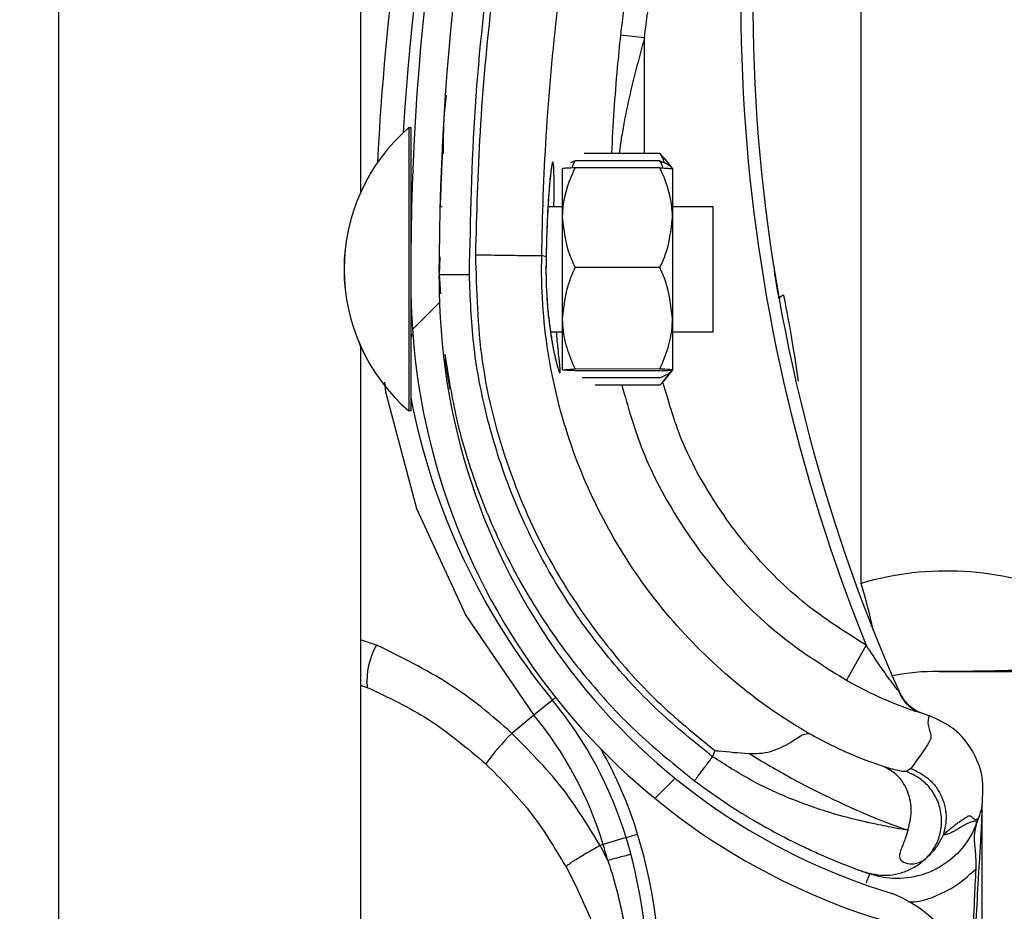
# Model space of a CAD drawing. Header units: inches. Extents: x 170 to 284, y 215 to 248.
# Tile 912 of 1056: x 235.429 to 235.5128, y 240.0093 to 240.0852. Entities that reach past the tile are written whole.
import ezdxf

# ---------------------------------------------------------------- set-up
doc = ezdxf.new("R2010")
doc.units = ezdxf.units.IN
doc.header["$LTSCALE"] = 0.25
doc.header["$MEASUREMENT"] = 0
doc.layers.add('ANNOTATIONS', color=1, linetype='Continuous')
doc.layers.add('LH TOP OF HOOD', color=7, linetype='Continuous')
doc.styles.add('ARIAL', font='arial.ttf', dxfattribs={"height": 0.09375})
doc.dimstyles.new('STANDARD$0', dxfattribs={"dimtxt": 0.09375, "dimasz": 0.09375, "dimexe": 0.03125, "dimexo": 0.046875, "dimgap": 0.09, "dimtad": 0, "dimtih": 1, "dimtoh": 1, "dimdec": 4, "dimzin": 0, "dimdsep": 46, "dimtxsty": 'ARIAL', "dimcen": 0.09, "dimadec": 0, "dimazin": 0, "dimtfac": 1, "dimtdec": 4, "dimtofl": 0, "dimtmove": 0, "dimatfit": 1, "dimfxl": 1, "dimtolj": 1, "dimtzin": 0, "dimarcsym": 0})

# ---------------------------------------------------------------- blocks, each defined once
blk = doc.blocks.new('*D70')
at = {"layer": 'ANNOTATIONS', "color": 0, "lineweight": -2, "transparency": 16777216}
for p, q in [((235.475871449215, 243.8427370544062), (236.9163148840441, 243.8427370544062)), ((236.8850648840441, 243.7489870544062), (236.8850648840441, 242.028811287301)), ((236.8850648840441, 239.873775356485), (236.8850648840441, 241.5939511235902)), ((236.1545398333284, 239.780025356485), (236.9163148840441, 239.780025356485))]:
    blk.add_line(p, q, dxfattribs=at)
at = {"layer": 'ANNOTATIONS', "color": 0, "transparency": 16777216}
for points in [[(236.8694398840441, 243.7489870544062), (236.9006898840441, 243.7489870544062), (236.8850648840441, 243.8427370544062)], [(236.8694398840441, 239.873775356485), (236.9006898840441, 239.873775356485), (236.8850648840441, 239.780025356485)]]:
    blk.add_solid(points, dxfattribs=at)
at = {"layer": 'defpoints', "color": 0, "transparency": 16777216}
for p in [(235.428996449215, 243.8427370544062), (236.1076648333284, 239.780025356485), (236.8850648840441, 239.780025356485)]:
    blk.add_point(p, dxfattribs=at)
at = {"layer": 'ANNOTATIONS', "color": 0, "transparency": 16777216, "insert": (236.8850648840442, 241.8113812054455), "char_height": 0.09375, "attachment_point": 5, "style": 'ARIAL'}
blk.add_mtext('\\A1;OPENING\\PHEIGHT', dxfattribs=at)

msp = doc.modelspace()

# ---------------------------------------------------------------- hatches: boundary and pattern name
at = {"layer": 'LH TOP OF HOOD'}
h = msp.add_hatch(dxfattribs=at)
h.set_pattern_fill('ANSI31', color=256, scale=0.34241245, angle=2.8e-322, style=0)
h.set_pattern_definition([(45, (225.4196035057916, 238.187647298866), (-0.03026527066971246, 0.03026527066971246), [])])
edge = h.paths.add_edge_path(flags=0)
edge.add_arc((235.4928707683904, 239.9727386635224), 0.001712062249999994, 450.0000000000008, 472.2104203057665)
edge.add_line((235.4922235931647, 239.9743236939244), (235.4913110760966, 239.9765585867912))
edge.add_arc((235.4928707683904, 239.9727386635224), 0.004126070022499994, 450, 472.2104203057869, ccw=False)
edge.add_arc((235.4928707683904, 239.9638359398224), 0.01302879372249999, 401.47616737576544, 450, ccw=False)
edge.add_arc((235.4886248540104, 239.9606857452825), 0.01830194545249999, 359.99999999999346, 400.061373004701, ccw=False)
edge.add_arc((235.4951649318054, 239.9606857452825), 0.01176186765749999, 292.1408576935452, 359.99999999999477, ccw=False)
edge.add_arc((235.4928707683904, 239.9639386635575), 0.01566536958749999, 235.2570680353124, 295.4307998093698, ccw=False)
edge.add_arc((235.4981096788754, 239.9720538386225), 0.02532140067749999, 212.8542481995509, 235.9809333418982, ccw=False)
edge.add_arc((235.4899602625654, 239.9656849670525), 0.01504902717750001, 172.1557183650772, 209.3146496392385, ccw=False)
edge.add_arc((235.5023898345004, 239.9643495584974), 0.02754708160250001, 453.3085031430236, 532.9325737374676, ccw=False)
edge.add_arc((235.4991369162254, 240.0004398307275), 0.008748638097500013, 280.9586189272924, 427.9414322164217)
edge.add_arc((235.5189966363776, 240.0627931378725), 0.05672062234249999, 179.5706357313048, 253.0098997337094, ccw=False)
edge.add_arc((235.6773283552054, 240.0639915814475), 0.2150521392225, 163.4260275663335, 180.2060536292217, ccw=False)
edge.add_arc((235.4985548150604, 240.1161409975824), 0.02884824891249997, 465.1588434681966, 521.4137567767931, ccw=False)
edge.add_arc((235.4812287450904, 240.1706873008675), 0.0284373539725, 290.1205938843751, 343.7190675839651)
edge.add_arc((235.4940692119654, 240.1665098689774), 0.01494630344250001, 345.2914408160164, 400.5471921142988)
edge.add_arc((235.4906450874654, 240.1646950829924), 0.0187470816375, 397.957874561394, 431.4396159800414)
edge.add_arc((235.4928707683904, 240.1695230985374), 0.0134739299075, 433.8775574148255, 472.2736457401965)
edge.add_arc((235.4903026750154, 240.1765425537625), 0.006011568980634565, 474.9825325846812, 495.7175736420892)
edge.add_arc((235.5000956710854, 240.1692834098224), 0.01816498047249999, 500.8992600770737, 539.999999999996)
edge.add_arc((235.4928707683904, 240.1692834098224), 0.01094007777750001, 539.9999999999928, 629.9999999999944)
edge.add_arc((235.4928707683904, 240.1602094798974), 0.001866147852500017, 269.9999999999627, 285.6422464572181)
edge.add_line((235.4933739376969, 240.15841244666), (235.4940248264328, 240.1560878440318))
edge.add_arc((235.4928707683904, 240.1602094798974), 0.004280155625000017, 269.9999999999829, 285.642246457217, ccw=False)
edge.add_arc((235.4928707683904, 240.1692834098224), 0.01335408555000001, 179.9999999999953, 269.999999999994, ccw=False)
edge.add_arc((235.5000956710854, 240.1692834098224), 0.020578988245, 500.61135831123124, 539.9999999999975, ccw=False)
edge.add_arc((235.4903026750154, 240.1765425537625), 0.008425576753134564, 474.5776671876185, 496.4997109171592, ccw=False)
edge.add_arc((235.4928707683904, 240.1695230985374), 0.01588793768, 433.69030225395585, 472.47058069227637, ccw=False)
edge.add_arc((235.4906450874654, 240.1646950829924), 0.02116108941, 398.1045307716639, 431.5771717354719, ccw=False)
edge.add_arc((235.4940692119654, 240.1665098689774), 0.01736031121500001, 345.18024813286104, 400.3658533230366, ccw=False)
edge.add_arc((235.4812287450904, 240.1706873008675), 0.030851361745, 289.91815728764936, 343.77953759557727, ccw=False)
edge.add_arc((235.4985548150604, 240.1161409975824), 0.02643424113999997, 464.9417095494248, 521.3236131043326)
edge.add_arc((235.6773283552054, 240.0639915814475), 0.21263813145, 523.4376684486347, 540.2096895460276)
edge.add_arc((235.5189966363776, 240.0627931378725), 0.05430661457, 539.5566266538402, 613.1145348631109)
edge.add_arc((235.4991369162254, 240.0004398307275), 0.01116264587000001, 280.0610388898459, 428.5290871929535, ccw=False)
edge.add_arc((235.5023898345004, 239.9643495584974), 0.02513307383, 452.9714001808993, 532.9706577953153)
edge.add_arc((235.4899602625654, 239.9656849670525), 0.01263501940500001, 532.0830472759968, 568.9826967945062)
edge.add_arc((235.4981096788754, 239.9720538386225), 0.022907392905, 213.0443063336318, 236.0197152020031)
edge.add_arc((235.4928707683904, 239.9639386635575), 0.01325136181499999, 235.1922404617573, 295.7352497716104)
edge.add_arc((235.4951649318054, 239.9606857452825), 0.009347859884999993, 291.7225241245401, 359.9999999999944)
edge.add_arc((235.4886248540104, 239.9606857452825), 0.01588793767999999, 359.9999999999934, 399.952178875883)
edge.add_arc((235.4928707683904, 239.9638359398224), 0.01061478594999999, 401.6345013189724, 450.0000000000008)

# ---------------------------------------------------------------- linework, layer by layer
for p, q in [((235.4323139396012, 239.8275350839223), (235.4323139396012, 243.9380293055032)), ((235.4579948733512, 240.2628695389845), (235.4579948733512, 240.0704956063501)), ((235.5005924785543, 240.0372213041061), (235.5005924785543, 240.1026419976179)), ((235.4821542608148, 240.083658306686), (235.4801128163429, 240.0838785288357)), ((235.482151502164, 240.0738065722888), (235.4821542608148, 240.083658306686)), ((235.462109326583, 240.0760141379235), (235.4621041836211, 240.053524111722)), ((235.4621077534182, 240.0760141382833), (235.462109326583, 240.0760141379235)), ((235.462109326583, 240.0760141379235), (235.4622805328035, 240.0760140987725)), ((235.4622805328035, 240.0760140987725), (235.462277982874, 240.0648633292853)), ((235.4649657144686, 240.0740774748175), (235.4649658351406, 240.0740797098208)), ((235.4834667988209, 240.0738062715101), (235.4770317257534, 240.0738077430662)), ((235.4834667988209, 240.0738062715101), (235.4837716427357, 240.0734171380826)), ((235.4762588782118, 240.0732012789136), (235.4758719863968, 240.0730150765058)), ((235.4834666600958, 240.0731996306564), (235.4762588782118, 240.0732012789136)), ((235.483794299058, 240.0734354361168), (235.4845365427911, 240.0725164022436)), ((235.4751877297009, 240.0683491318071), (235.4751886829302, 240.0725175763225)), ((235.4834665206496, 240.0725898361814), (235.4762587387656, 240.0725914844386)), ((235.4845365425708, 240.0725154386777), (235.4845355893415, 240.0683469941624)), ((235.4647567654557, 240.06931080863), (235.4649279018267, 240.0693107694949)), ((235.4739452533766, 240.0693087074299), (235.4751879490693, 240.0693084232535)), ((235.4845358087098, 240.0693062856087), (235.4879599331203, 240.0693055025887)), ((235.4879599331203, 240.0693055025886), (235.4879576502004, 240.0593223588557)), ((235.4751857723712, 240.0597897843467), (235.4751877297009, 240.0683491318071)), ((235.4845355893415, 240.0683469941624), (235.4845336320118, 240.0597876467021)), ((235.4647528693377, 240.0650324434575), (235.4646907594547, 240.0635142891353)), ((235.4646974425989, 240.0636776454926), (235.464701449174, 240.0650348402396)), ((235.4737868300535, 240.0650233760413), (235.4734166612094, 240.0651278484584)), ((235.4737868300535, 240.0650233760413), (235.4737869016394, 240.065023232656)), ((235.4834645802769, 240.0641046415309), (235.4762567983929, 240.0641062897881)), ((235.4646907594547, 240.0635142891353), (235.4647921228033, 240.0618709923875)), ((235.4646959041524, 240.0631565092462), (235.4646967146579, 240.0634310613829)), ((235.4622774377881, 240.0624796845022), (235.4622753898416, 240.053524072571)), ((235.4751847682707, 240.0553988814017), (235.4751857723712, 240.0597897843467)), ((235.4845336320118, 240.0597876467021), (235.4845326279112, 240.055396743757)), ((235.4879576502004, 240.0593223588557), (235.4879574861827, 240.0586051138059)), ((235.4751855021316, 240.0586080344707), (235.4741646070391, 240.0586082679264)), ((235.4879574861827, 240.058605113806), (235.4845333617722, 240.058605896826)), ((235.4579948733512, 240.0574220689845), (235.4579948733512, 239.8275350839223)), ((235.4834625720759, 240.0553228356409), (235.4762547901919, 240.0553244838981)), ((235.4834626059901, 240.0554711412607), (235.476254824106, 240.0554727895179)), ((235.4845326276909, 240.0553957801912), (235.4837899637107, 240.0544770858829)), ((235.4834624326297, 240.0547130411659), (235.476854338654, 240.054714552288)), ((235.4834622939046, 240.0541064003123), (235.4779448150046, 240.0541076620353)), ((235.4621041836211, 240.053524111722), (235.4621038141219, 240.0519083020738)), ((235.4622753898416, 240.053524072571), (235.4622750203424, 240.0519082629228)), ((235.4621038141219, 240.0519083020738), (235.4621022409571, 240.0519083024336)), ((235.4622750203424, 240.0519082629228), (235.4621038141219, 240.0519083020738)), ((235.4593588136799, 240.0319791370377), (235.4579948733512, 240.0324141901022)), ((235.5010251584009, 240.0319586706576), (235.4993421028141, 240.0289790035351)), ((235.4579948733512, 240.0285503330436), (235.4585634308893, 240.0283765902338)), ((235.4743255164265, 240.0272994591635), (235.472752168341, 240.0260111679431)), ((235.4743255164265, 240.0272994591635), (235.4745845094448, 240.0275115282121)), ((235.472752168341, 240.0260111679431), (235.470855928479, 240.0244584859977)), ((235.5056162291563, 240.0262351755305), (235.5060348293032, 240.0260881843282)), ((235.5060348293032, 240.0260881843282), (235.5063668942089, 240.025964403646)), ((235.4881326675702, 240.0230051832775), (235.4879502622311, 240.0224763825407)), ((235.5048214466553, 240.0214679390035), (235.5044359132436, 240.0212058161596)), ((235.5108807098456, 240.0183468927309), (235.5108807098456, 240.0183688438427)), ((235.5108807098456, 239.9653929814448), (235.5108807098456, 240.0178151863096)), ((235.5105511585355, 240.0172351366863), (235.5104548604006, 240.01695596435)), ((235.4805866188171, 240.015588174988), (235.4786414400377, 240.0149953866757)), ((235.4805866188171, 240.015588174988), (235.4815692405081, 240.0158876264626)), ((235.4786414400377, 240.0149953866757), (235.4783757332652, 240.0149144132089)), ((235.4790297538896, 240.013638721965), (235.4783757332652, 240.0149144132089)), ((235.4754854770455, 240.0130894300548), (235.4763567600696, 240.011384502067)), ((235.5008114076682, 240.0126802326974), (235.5009782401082, 240.0126209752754)), ((235.5010567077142, 240.0125935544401), (235.5013074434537, 240.0125060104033))]:
    msp.add_line(p, q, dxfattribs=at)
at = {"layer": 'LH TOP OF HOOD', "flags": 128}
msp.add_lwpolyline([(235.4600371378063, 240.0543390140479), (235.4601103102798, 240.0535421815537), (235.4627685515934, 240.0435872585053), (235.4669411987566, 240.0345030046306), (235.4727521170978, 240.0260112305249), (235.472752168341, 240.0260111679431), (235.472752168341, 240.0260111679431)], dxfattribs=at)
at = {"layer": 'LH TOP OF HOOD'}
for centre, radius, start, end in [((235.6772931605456, 240.0626081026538), 0.2160622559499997, 161.092978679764, 176.5597220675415), ((235.6773283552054, 240.0639915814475), 0.2150521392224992, 163.4260275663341, 180.2060536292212), ((235.6773283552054, 240.0639915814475), 0.2126381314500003, 163.4376684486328, 180.2096895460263), ((235.6368884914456, 240.0869022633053), 0.1465525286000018, 165.3406183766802, 202.0185750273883), ((235.6368884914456, 240.0869022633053), 0.1455252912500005, 165.3544246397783, 203.870550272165), ((235.6772931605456, 240.0626081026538), 0.2180957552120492, 167.1792232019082, 177.2535733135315), ((235.4725244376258, 240.0639588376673), 0.01593228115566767, 130.8294767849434, 229.1443187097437), ((235.4725260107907, 240.0639588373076), 0.0159322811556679, 130.8294767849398, 229.144318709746), ((235.4628269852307, 240.0698591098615), 0.0005478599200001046, 179.9868977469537, 209.2820731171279), ((235.5189966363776, 240.0627931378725), 0.05672062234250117, 179.5706357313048, 253.009899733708), ((235.5189966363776, 240.0627931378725), 0.05430661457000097, 179.5566266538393, 253.114534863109), ((235.4940877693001, 240.0612237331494), 0.0005320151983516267, 98.82251519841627, 154.828415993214), ((235.4628242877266, 240.0580630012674), 0.0005478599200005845, 134.5651049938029, 179.98689774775), ((235.5190986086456, 240.0639606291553), 0.05786770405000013, 190.9018913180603, 219.3113539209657), ((235.5078891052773, 240.0125987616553), 0.0256809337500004, 67.01549504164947, 106.5066258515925), ((235.44437046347, 240.0206993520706), 0.0585994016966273, 12.39253662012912, 16.37646921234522), ((235.4646553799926, 240.0289206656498), 0.006116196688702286, 149.9959646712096, 185.1035778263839), ((235.5067717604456, 240.0125987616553), 0.01712062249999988, 88.6104970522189, 101.9466001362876), ((235.5071993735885, 240.0302278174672), 0.000513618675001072, 268.6104970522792, 270.0142555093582), ((235.5069423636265, 240.0293979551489), 0.003424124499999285, 203.8705502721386, 250.6224115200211), ((235.4478325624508, 240.0056064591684), 0.03424124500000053, 16.94846748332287, 39.31135392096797), ((235.4478325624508, 240.0056064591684), 0.03220774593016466, 16.9484674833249, 39.31135392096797), ((235.4872691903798, 240.0082586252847), 0.02306145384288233, 135.3749046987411, 143.8386130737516), ((235.4478325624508, 240.0056064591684), 0.0352684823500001, 16.94846748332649, 29.83866096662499), ((235.4393165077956, 240.0030112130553), 0.04314396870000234, 355.771303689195, 16.94846748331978), ((235.4393165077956, 240.0030112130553), 0.04417120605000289, 355.7713036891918, 16.94846748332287), ((235.4393165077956, 240.0030112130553), 0.04111046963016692, 14.98049646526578, 16.94846748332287), ((235.4991369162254, 240.0004398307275), 0.01116264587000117, 280.0610388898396, 68.52908719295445)]:
    msp.add_arc(centre, radius, start, end, dxfattribs=at)
for points, knots in [([(235.4877024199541, 240.1208135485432), (235.4872743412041, 240.1193842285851), (235.4856894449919, 240.1140923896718), (235.4833942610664, 240.1047943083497), (235.4813276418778, 240.0938849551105), (235.4804763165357, 240.0868726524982), (235.4801128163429, 240.0838785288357)], [0, 0, 0, 0, 0.1185397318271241, 0.4388752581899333, 0.7604101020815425, 1, 1, 1, 1]), ([(235.4672588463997, 240.0635200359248), (235.4673576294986, 240.0682754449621), (235.4675557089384, 240.0778109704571), (235.4691652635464, 240.0921198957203), (235.4716220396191, 240.1064294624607), (235.4741193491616, 240.1158333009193), (235.4753710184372, 240.1205465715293)], [0, 0, 0, 0, 0.2468628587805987, 0.4950083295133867, 0.7468945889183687, 1, 1, 1, 1]), ([(235.4757838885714, 240.1200582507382), (235.4748098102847, 240.1164280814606), (235.472858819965, 240.1091571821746), (235.4706805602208, 240.098076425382), (235.469069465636, 240.0868938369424), (235.4680587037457, 240.0759251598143), (235.4678640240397, 240.0686773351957), (235.4677705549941, 240.0651975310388)], [0, 0, 0, 0, 0.2027568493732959, 0.4061035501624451, 0.6088604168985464, 0.8122072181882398, 1, 1, 1, 1]), ([(235.4821542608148, 240.083658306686), (235.4825139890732, 240.0866214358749), (235.4833546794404, 240.0935463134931), (235.4853985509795, 240.1043429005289), (235.4876688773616, 240.1135450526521), (235.4892416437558, 240.1187964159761), (235.4896652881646, 240.1202109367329)], [0, 0, 0, 0, 0.2395900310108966, 0.5599255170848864, 0.8814604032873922, 0.9999999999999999, 0.9999999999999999, 0.9999999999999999, 0.9999999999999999]), ([(235.4734166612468, 240.0651278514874), (235.4734166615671, 240.0651278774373), (235.4734584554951, 240.0685142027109), (235.4737215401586, 240.0755609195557), (235.4746734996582, 240.0862341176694), (235.4762481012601, 240.0971101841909), (235.4783665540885, 240.1078975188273), (235.480264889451, 240.1149725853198), (235.4812140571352, 240.1185101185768)], [0, 0, 0, 0, 1.439079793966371e-06, 0.18779232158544, 0.3908439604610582, 0.5938956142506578, 0.7969478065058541, 1, 1, 1, 1]), ([(235.4801128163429, 240.0838785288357), (235.480015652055, 240.0829607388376), (235.4796607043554, 240.0796079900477), (235.4794749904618, 240.0762476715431), (235.4793401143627, 240.0738072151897)], [0, 0, 0, 0, 0.2737425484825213, 0.9999999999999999, 0.9999999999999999, 0.9999999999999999, 0.9999999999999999]), ([(235.4821542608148, 240.083658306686), (235.4819071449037, 240.0827493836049), (235.4811694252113, 240.0800359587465), (235.4804111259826, 240.0767419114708), (235.4800716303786, 240.0743615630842), (235.4799925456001, 240.0738070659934)], [0, 0, 0, 0, 0.2786878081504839, 0.8319718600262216, 1, 1, 1, 1]), ([(235.4650542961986, 240.0737906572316), (235.4650597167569, 240.0751078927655), (235.4650666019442, 240.0767810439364), (235.4652720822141, 240.0784392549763), (235.4653157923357, 240.0787919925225)], [0, 0, 0, 0, 0.7872782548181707, 1, 1, 1, 1]), ([(235.4649657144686, 240.0740774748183), (235.4649604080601, 240.0739803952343), (235.4649550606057, 240.0738825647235), (235.4649171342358, 240.0731312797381), (235.4648605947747, 240.0720304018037), (235.464799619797, 240.0702167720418), (235.4647691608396, 240.0693108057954)], [0, 0, 0, 0, 0.3307707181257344, 0.3333292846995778, 0.6669765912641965, 0.9999999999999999, 0.9999999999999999, 0.9999999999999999, 0.9999999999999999]), ([(235.4838534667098, 240.0730132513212), (235.4837985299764, 240.0731944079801), (235.483715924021, 240.0734668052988), (235.4835293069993, 240.0737210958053), (235.4834667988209, 240.0738062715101)], [0, 0, 0, 0, 0.665045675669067, 1, 1, 1, 1]), ([(235.4744506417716, 240.069308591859), (235.4744535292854, 240.0696283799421), (235.4744643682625, 240.0708287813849), (235.4744594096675, 240.0722201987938), (235.474412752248, 240.0730796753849), (235.4743241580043, 240.0731671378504), (235.4741976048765, 240.0725164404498), (235.4740291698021, 240.0707941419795), (235.473866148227, 240.0682380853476), (235.4738138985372, 240.0661204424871), (235.4737868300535, 240.0650233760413)], [0, 0, 0, 0, 0.05114929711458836, 0.1920011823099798, 0.333489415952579, 0.422421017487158, 0.5646212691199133, 0.7065362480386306, 0.8479681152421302, 1, 1, 1, 1]), ([(235.4760039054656, 240.0725800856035), (235.4760265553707, 240.072671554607), (235.4760796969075, 240.0728861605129), (235.476193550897, 240.0730863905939), (235.4762588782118, 240.0732012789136)], [0, 0, 0, 0, 0.4262184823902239, 1, 1, 1, 1]), ([(235.4837213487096, 240.0725783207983), (235.4836987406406, 240.0726698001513), (235.4836456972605, 240.0728844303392), (235.4835319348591, 240.0730847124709), (235.4834666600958, 240.0731996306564)], [0, 0, 0, 0, 0.4262184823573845, 1, 1, 1, 1]), ([(235.4834666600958, 240.0731996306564), (235.4837164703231, 240.0730895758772), (235.4842219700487, 240.072866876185), (235.4844936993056, 240.0726293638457), (235.4845166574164, 240.0725078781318), (235.4845169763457, 240.0725061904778)], [0, 0, 0, 0, 0.4906882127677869, 0.9929247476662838, 1, 1, 1, 1]), ([(235.4742490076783, 240.0726502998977), (235.4742491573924, 240.0726508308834), (235.474256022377, 240.0726751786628), (235.4742244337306, 240.0725382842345), (235.4741798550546, 240.0722230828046), (235.4741325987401, 240.0717599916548), (235.474108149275, 240.0715203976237)], [0, 0, 0, 0, 0.00530172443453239, 0.2431048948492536, 0.6083977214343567, 1, 1, 1, 1]), ([(235.4751877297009, 240.0683491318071), (235.4751911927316, 240.0685170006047), (235.4752182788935, 240.0698299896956), (235.4756499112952, 240.0712696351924), (235.4761994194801, 240.0724626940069), (235.4762587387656, 240.0725914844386)], [0, 0, 0, 0, 0.1156468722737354, 0.9045342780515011, 1, 1, 1, 1]), ([(235.4762587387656, 240.0725914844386), (235.476006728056, 240.0725812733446), (235.4754967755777, 240.072560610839), (235.4752122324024, 240.0725353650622), (235.4751930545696, 240.0725208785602), (235.4751886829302, 240.0725175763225)], [0, 0, 0, 0, 0.4299704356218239, 0.8700602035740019, 1, 1, 1, 1]), ([(235.4845355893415, 240.0683469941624), (235.4845322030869, 240.0685148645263), (235.4845057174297, 240.0698278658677), (235.484074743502, 240.0712677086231), (235.4835257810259, 240.0724610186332), (235.4834665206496, 240.0725898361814)], [0, 0, 0, 0, 0.1156468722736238, 0.904534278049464, 0.9999999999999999, 0.9999999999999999, 0.9999999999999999, 0.9999999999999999]), ([(235.4834665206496, 240.0725898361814), (235.4837185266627, 240.0725795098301), (235.4842284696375, 240.0725586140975), (235.4845130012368, 240.0725332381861), (235.4845321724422, 240.0725187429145), (235.4845365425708, 240.0725154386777)], [0, 0, 0, 0, 0.4299704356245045, 0.8700602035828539, 1, 1, 1, 1]), ([(235.474108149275, 240.0715203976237), (235.4741034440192, 240.0714767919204), (235.474068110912, 240.0711493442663), (235.473995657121, 240.0702090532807), (235.4739036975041, 240.068713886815), (235.4738306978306, 240.0669375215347), (235.4737956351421, 240.0656676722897), (235.4737876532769, 240.0650179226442), (235.4737876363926, 240.0650165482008)], [0, 0, 0, 0, 0.03583539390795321, 0.2690981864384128, 0.5116419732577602, 0.7561140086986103, 0.9994840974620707, 1, 1, 1, 1]), ([(235.4762567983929, 240.0641062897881), (235.4760939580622, 240.064464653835), (235.4754778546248, 240.0658205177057), (235.4753107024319, 240.0672773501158), (235.4751877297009, 240.0683491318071)], [0, 0, 0, 0, 0.2643068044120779, 1, 1, 1, 1]), ([(235.4834645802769, 240.0641046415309), (235.4836275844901, 240.0644629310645), (235.484244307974, 240.0658185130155), (235.4844121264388, 240.0672752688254), (235.4845355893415, 240.0683469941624)], [0, 0, 0, 0, 0.2643068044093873, 1, 1, 1, 1]), ([(235.4677701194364, 240.0651975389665), (235.4678528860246, 240.0621602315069), (235.4680211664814, 240.0559847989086), (235.4703106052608, 240.0471978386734), (235.4739249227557, 240.0390312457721), (235.4783397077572, 240.0324511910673), (235.4831487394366, 240.0270664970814), (235.486462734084, 240.0243659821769), (235.4881326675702, 240.0230051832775)], [0, 0, 0, 0, 0.1870908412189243, 0.3803918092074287, 0.5558755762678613, 0.7364481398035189, 0.8671952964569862, 1, 1, 1, 1]), ([(235.4677701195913, 240.0651975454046), (235.4684942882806, 240.0651861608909), (235.4699426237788, 240.0651633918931), (235.4717837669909, 240.0651354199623), (235.4730987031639, 240.0651194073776), (235.4733106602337, 240.0651250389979), (235.4734166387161, 240.0651278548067)], [0, 0, 0, 0, 0.2500007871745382, 0.5000009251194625, 0.7500005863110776, 1, 1, 1, 1]), ([(235.4961599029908, 240.0244372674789), (235.495718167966, 240.0246999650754), (235.4930706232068, 240.0262744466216), (235.488545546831, 240.0297058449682), (235.4832144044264, 240.0353071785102), (235.4789261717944, 240.041747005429), (235.4756768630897, 240.0489730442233), (235.4737172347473, 240.0568478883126), (235.4733464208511, 240.0623758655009), (235.4734166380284, 240.0651278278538), (235.4734166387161, 240.0651278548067)], [0, 0, 0, 0, 0.03155846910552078, 0.1891461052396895, 0.3467338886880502, 0.504327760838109, 0.6619226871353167, 0.8309600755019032, 0.9999983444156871, 1, 1, 1, 1]), ([(235.4737882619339, 240.0650143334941), (235.4737869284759, 240.0649719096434), (235.4737660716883, 240.0643083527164), (235.4737713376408, 240.0629767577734), (235.4738652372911, 240.0611532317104), (235.4739845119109, 240.0598488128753), (235.474071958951, 240.0592539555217), (235.4740887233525, 240.0591399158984)], [0, 0, 0, 0, 0.02096907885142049, 0.327980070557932, 0.6261032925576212, 0.928320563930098, 1, 1, 1, 1]), ([(235.4737869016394, 240.065023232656), (235.4737791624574, 240.0645681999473), (235.4737547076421, 240.0631303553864), (235.4738774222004, 240.0607201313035), (235.474193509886, 240.0581786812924), (235.4745765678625, 240.0562514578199), (235.4748587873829, 240.0552675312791), (235.4750039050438, 240.0550316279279), (235.4749921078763, 240.0555897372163), (235.4748342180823, 240.056841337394), (235.4747148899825, 240.0581281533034), (235.4746703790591, 240.0586081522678)], [0, 0, 0, 0, 0.05799721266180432, 0.1832636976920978, 0.3064129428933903, 0.4347166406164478, 0.567567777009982, 0.6609498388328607, 0.7922661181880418, 0.9225125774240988, 1, 1, 1, 1]), ([(235.4751857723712, 240.0597897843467), (235.4753138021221, 240.0609009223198), (235.4754845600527, 240.0623828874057), (235.4761022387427, 240.0637613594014), (235.4762567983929, 240.0641062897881)], [0, 0, 0, 0, 0.7497733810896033, 1, 1, 1, 1]), ([(235.4845336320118, 240.0597876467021), (235.4844061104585, 240.0608988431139), (235.4842360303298, 240.0623808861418), (235.4836189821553, 240.0637596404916), (235.4834645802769, 240.0641046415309)], [0, 0, 0, 0, 0.7497733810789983, 1, 1, 1, 1]), ([(235.4936062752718, 240.0614500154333), (235.4935204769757, 240.0619422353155), (235.493358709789, 240.0628702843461), (235.4932206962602, 240.0637251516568), (235.493212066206, 240.0637788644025), (235.4932087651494, 240.0637994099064)], [0, 0, 0, 0, 0.4108597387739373, 0.7746496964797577, 1, 1, 1, 1]), ([(235.4646907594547, 240.0635142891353), (235.4647250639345, 240.0635143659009), (235.464777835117, 240.0635144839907), (235.4650980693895, 240.0635152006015), (235.465429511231, 240.0635159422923), (235.4658409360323, 240.0635168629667), (235.4664388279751, 240.0635182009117), (235.4669357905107, 240.0635193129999), (235.4672588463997, 240.0635200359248)], [0, 0, 0, 0, 0.2394568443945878, 0.3683606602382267, 0.5000000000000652, 0.6316393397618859, 0.7605431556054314, 1, 1, 1, 1]), ([(235.4879502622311, 240.0224763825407), (235.4864056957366, 240.0237179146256), (235.4833140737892, 240.0262029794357), (235.479256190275, 240.0305756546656), (235.4756823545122, 240.0353516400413), (235.4726939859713, 240.0405257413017), (235.4703033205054, 240.0460010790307), (235.4685805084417, 240.0517170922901), (235.4674751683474, 240.0575797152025), (235.4673308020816, 240.0615440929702), (235.4672588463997, 240.0635200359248)], [0, 0, 0, 0, 0.1247413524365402, 0.2496837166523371, 0.3746881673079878, 0.4999855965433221, 0.6253465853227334, 0.7503062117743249, 0.875546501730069, 1, 1, 1, 1]), ([(235.4952423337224, 240.0544338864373), (235.4950950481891, 240.0554731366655), (235.4947454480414, 240.0579399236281), (235.4942771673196, 240.0603529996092), (235.4940061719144, 240.0617494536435)], [0, 0, 0, 0, 0.4212971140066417, 1, 1, 1, 1]), ([(235.476254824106, 240.0554727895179), (235.4760029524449, 240.0560706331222), (235.4754932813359, 240.0572803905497), (235.4752090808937, 240.0587539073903), (235.4751900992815, 240.0595974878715), (235.4751857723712, 240.0597897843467)], [0, 0, 0, 0, 0.4299704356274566, 0.870060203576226, 1, 1, 1, 1]), ([(235.4834626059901, 240.0554711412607), (235.4837147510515, 240.0560688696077), (235.4842249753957, 240.0572783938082), (235.4845098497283, 240.0587517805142), (235.4845292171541, 240.0595953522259), (235.4845336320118, 240.0597876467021)], [0, 0, 0, 0, 0.4299704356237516, 0.8700602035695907, 1, 1, 1, 1]), ([(235.4740887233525, 240.0591399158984), (235.4741412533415, 240.0587520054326), (235.4742641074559, 240.0578447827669), (235.4744843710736, 240.0567426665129), (235.4746659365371, 240.0559704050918), (235.4747813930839, 240.0556011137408), (235.4747841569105, 240.0555940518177), (235.4747849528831, 240.0555920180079)], [0, 0, 0, 0, 0.1981000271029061, 0.4633049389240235, 0.7305309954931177, 0.9223938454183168, 1, 1, 1, 1]), ([(235.4651774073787, 240.0567234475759), (235.465470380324, 240.0548537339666), (235.4660867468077, 240.0509201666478), (235.4679039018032, 240.0451102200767), (235.4703973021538, 240.0393546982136), (235.4735435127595, 240.0339237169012), (235.4772934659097, 240.0289093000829), (235.4815537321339, 240.0243276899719), (235.4847918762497, 240.0217229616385), (235.4864081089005, 240.0204228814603)], [0, 0, 0, 0, 0.1313887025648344, 0.2764200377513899, 0.4215581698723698, 0.5666389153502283, 0.7114924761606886, 0.8559992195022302, 1, 1, 1, 1]), ([(235.4656215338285, 240.0537653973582), (235.4656237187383, 240.053754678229), (235.4656323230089, 240.0537124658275), (235.4654813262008, 240.0544547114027), (235.4652916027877, 240.0557484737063), (235.4652074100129, 240.056322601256)], [0, 0, 0, 0, 0.1591842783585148, 0.6268746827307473, 1, 1, 1, 1]), ([(235.4656213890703, 240.0537653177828), (235.4656235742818, 240.0537546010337), (235.4656321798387, 240.0537123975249), (235.4654812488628, 240.0544540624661), (235.4652916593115, 240.0557468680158), (235.4652075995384, 240.0563200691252)], [0, 0, 0, 0, 0.1592756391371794, 0.627241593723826, 1, 1, 1, 1]), ([(235.465621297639, 240.0537652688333), (235.4656234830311, 240.0537545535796), (235.4656320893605, 240.0537123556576), (235.4654812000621, 240.0544536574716), (235.46529169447, 240.0557458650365), (235.4652077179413, 240.0563184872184)], [0, 0, 0, 0, 0.1593327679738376, 0.6274710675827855, 1, 1, 1, 1]), ([(235.4656212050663, 240.0537652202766), (235.4656233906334, 240.053754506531), (235.4656319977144, 240.0537123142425), (235.4654811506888, 240.0544532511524), (235.4652917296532, 240.0557448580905), (235.4652078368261, 240.0563168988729)], [0, 0, 0, 0, 0.1593901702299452, 0.6277016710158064, 1, 1, 1, 1]), ([(235.4751847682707, 240.0553988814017), (235.4753125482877, 240.055417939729), (235.475482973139, 240.0554433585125), (235.4761003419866, 240.055466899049), (235.476254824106, 240.0554727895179)], [0, 0, 0, 0, 0.7497733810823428, 1, 1, 1, 1]), ([(235.4762547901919, 240.0553244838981), (235.4760027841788, 240.0553348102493), (235.475492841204, 240.055355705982), (235.4752083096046, 240.0553810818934), (235.4751891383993, 240.0553955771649), (235.4751847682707, 240.0553988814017)], [0, 0, 0, 0, 0.4299704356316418, 0.8700602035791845, 0.9999999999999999, 0.9999999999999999, 0.9999999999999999, 0.9999999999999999]), ([(235.4834624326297, 240.0547130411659), (235.4837122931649, 240.0548229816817), (235.4842178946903, 240.0550454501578), (235.4844897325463, 240.0552828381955), (235.4845127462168, 240.0554043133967), (235.4845130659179, 240.0554060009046)], [0, 0, 0, 0, 0.4906882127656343, 0.9929247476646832, 0.9999999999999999, 0.9999999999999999, 0.9999999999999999, 0.9999999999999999]), ([(235.4834625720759, 240.0553228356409), (235.4837145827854, 240.0553330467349), (235.4842245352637, 240.0553537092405), (235.4845090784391, 240.0553789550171), (235.4845282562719, 240.0553934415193), (235.4845326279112, 240.055396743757)], [0, 0, 0, 0, 0.4299704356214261, 0.8700602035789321, 0.9999999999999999, 0.9999999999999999, 0.9999999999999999, 0.9999999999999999]), ([(235.4845326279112, 240.055396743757), (235.4844048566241, 240.0554158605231), (235.484234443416, 240.0554413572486), (235.4836170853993, 240.0554651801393), (235.4834626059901, 240.0554711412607)], [0, 0, 0, 0, 0.749773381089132, 0.9999999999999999, 0.9999999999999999, 0.9999999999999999, 0.9999999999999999]), ([(235.4834622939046, 240.0541064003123), (235.4837449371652, 240.0543951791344), (235.4840557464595, 240.0547127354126), (235.4841781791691, 240.0550500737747), (235.4841892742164, 240.0550806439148)], [0, 0, 0, 0, 0.9093784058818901, 1, 1, 1, 1]), ([(235.4802228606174, 240.0541071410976), (235.4807577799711, 240.0522198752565), (235.481909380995, 240.0481568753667), (235.4849934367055, 240.042409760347), (235.4891407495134, 240.0369007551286), (235.4939725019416, 240.0323275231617), (235.497662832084, 240.0300262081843), (235.4993421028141, 240.0289790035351)], [0, 0, 0, 0, 0.1810254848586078, 0.3897206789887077, 0.5984159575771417, 0.8172607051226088, 1, 1, 1, 1]), ([(235.5010251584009, 240.0319586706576), (235.4994889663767, 240.0329167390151), (235.4961131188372, 240.0350221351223), (235.4916914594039, 240.0392052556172), (235.4879028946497, 240.0442469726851), (235.4851752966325, 240.0492887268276), (235.4841780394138, 240.0527758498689), (235.4837495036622, 240.0542743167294)], [0, 0, 0, 0, 0.1871957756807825, 0.4113707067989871, 0.6251451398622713, 0.8389194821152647, 1, 1, 1, 1]), ([(235.470855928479, 240.0244584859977), (235.4708559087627, 240.0244585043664), (235.4691947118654, 240.0260061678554), (235.465569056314, 240.0289267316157), (235.4614515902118, 240.0309505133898), (235.4593588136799, 240.0319791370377)], [0, 0, 0, 0, 5.836249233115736e-06, 0.4917349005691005, 1, 1, 1, 1]), ([(235.5037223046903, 240.0281280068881), (235.5037185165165, 240.0281325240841), (235.5036508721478, 240.0282131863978), (235.5034090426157, 240.0285182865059), (235.5028892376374, 240.0292078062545), (235.502047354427, 240.030385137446), (235.501406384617, 240.0313718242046), (235.5010251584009, 240.0319586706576)], [0, 0, 0, 0, 0.005253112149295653, 0.09380336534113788, 0.2660256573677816, 0.5634579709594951, 1, 1, 1, 1]), ([(235.5179170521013, 240.0299452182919), (235.5175664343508, 240.0299333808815), (235.5160064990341, 240.0298807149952), (235.5137494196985, 240.0298136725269), (235.5113617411, 240.0297590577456), (235.5098071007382, 240.029734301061), (235.508809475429, 240.02972333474), (235.5081758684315, 240.0297184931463), (235.5077759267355, 240.0297163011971), (235.5075241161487, 240.0297152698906), (235.5073506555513, 240.029714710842), (235.5072420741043, 240.0297144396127), (235.5071927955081, 240.0297143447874), (235.5071886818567, 240.0297143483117), (235.5071869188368, 240.0297143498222)], [0, 0, 0, 0, 0.09048385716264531, 0.4025722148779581, 0.6140598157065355, 0.7523489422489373, 0.8411803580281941, 0.8978729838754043, 0.9340902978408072, 0.95742510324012, 0.9727591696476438, 0.9884414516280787, 0.9950462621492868, 1, 1, 1, 1]), ([(235.5071995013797, 240.0297141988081), (235.5072010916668, 240.0297141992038), (235.5072048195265, 240.0297142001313), (235.50725523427, 240.0297142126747), (235.5073657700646, 240.0297142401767), (235.5075419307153, 240.0297142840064), (235.5077987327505, 240.0297143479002), (235.5082066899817, 240.0297144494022), (235.5088529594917, 240.0297146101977), (235.5098695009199, 240.0297148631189), (235.511449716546, 240.0297152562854), (235.5138623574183, 240.0297158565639), (235.5160935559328, 240.0297164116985), (235.5176071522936, 240.0297167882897), (235.5179170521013, 240.0297168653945)], [0, 0, 0, 0, 0.004737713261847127, 0.01110587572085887, 0.02657793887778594, 0.04194739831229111, 0.06549174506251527, 0.1021665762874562, 0.1596760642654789, 0.249837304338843, 0.3901314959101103, 0.6042895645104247, 0.9189806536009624, 1, 1, 1, 1]), ([(235.4993421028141, 240.0289790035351), (235.5002181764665, 240.0285108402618), (235.5017588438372, 240.0276875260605), (235.5037419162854, 240.0268631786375), (235.5049897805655, 240.0264175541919), (235.5054620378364, 240.0262766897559), (235.5055964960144, 240.0262422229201), (235.5055965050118, 240.0262422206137)], [0, 0, 0, 0, 0.3699466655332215, 0.6505899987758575, 0.8492685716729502, 0.9999899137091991, 1, 1, 1, 1]), ([(235.4585634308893, 240.0283765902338), (235.4603467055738, 240.0275343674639), (235.4639754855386, 240.0258205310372), (235.4670743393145, 240.0231993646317), (235.468650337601, 240.0218663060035)], [0, 0, 0, 0, 0.491425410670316, 1, 1, 1, 1]), ([(235.503722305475, 240.0281280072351), (235.5038770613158, 240.0278120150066), (235.5041465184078, 240.0272618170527), (235.5048109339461, 240.0266154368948), (235.5053181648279, 240.0263746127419), (235.5055965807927, 240.0262424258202)], [0, 0, 0, 0, 0.3783552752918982, 0.6587829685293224, 1, 1, 1, 1]), ([(235.5038111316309, 240.0280123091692), (235.5038085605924, 240.0280156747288), (235.503802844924, 240.0280231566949), (235.5037744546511, 240.0280604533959), (235.5037588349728, 240.0280809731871)], [0, 0, 0, 0, 0.4498228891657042, 1, 1, 1, 1]), ([(235.5063701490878, 240.0259725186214), (235.5062962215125, 240.0257180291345), (235.5061483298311, 240.0252089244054), (235.5066796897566, 240.0241859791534), (235.505948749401, 240.0230382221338), (235.5053045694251, 240.0221409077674), (235.5048214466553, 240.0214679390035)], [0, 0, 0, 0, 0.1666800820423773, 0.3334425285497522, 0.5000945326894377, 1, 1, 1, 1]), ([(235.5108807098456, 240.0183688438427), (235.5109409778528, 240.0191750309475), (235.5110614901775, 240.0207870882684), (235.5101197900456, 240.0230570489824), (235.5085795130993, 240.0249723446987), (235.5071067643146, 240.0256390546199), (235.506370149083, 240.0259725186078)], [0, 0, 0, 0, 0.2500474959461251, 0.4999967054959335, 0.749916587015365, 0.9999999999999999, 0.9999999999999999, 0.9999999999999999, 0.9999999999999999]), ([(235.4783757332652, 240.0149144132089), (235.4773296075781, 240.016633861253), (235.4752098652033, 240.0201179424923), (235.4723197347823, 240.0229991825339), (235.470855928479, 240.0244584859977)], [0, 0, 0, 0, 0.4935154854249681, 1, 1, 1, 1]), ([(235.4910162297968, 240.0227548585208), (235.4913255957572, 240.0227463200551), (235.4919606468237, 240.022728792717), (235.4929043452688, 240.0229150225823), (235.4938165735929, 240.0232458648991), (235.4948095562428, 240.0238259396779), (235.495666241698, 240.0244440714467), (235.4959978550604, 240.0244401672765), (235.4961604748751, 240.0244382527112)], [0, 0, 0, 0, 0.1136768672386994, 0.2333502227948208, 0.3620694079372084, 0.5019163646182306, 0.755744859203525, 1, 1, 1, 1]), ([(235.5025519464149, 240.0216132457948), (235.501717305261, 240.0219010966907), (235.500450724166, 240.0223379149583), (235.4981314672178, 240.0233786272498), (235.4968195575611, 240.0240839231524), (235.4961604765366, 240.0244382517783)], [0, 0, 0, 0, 0.4901989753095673, 0.7438846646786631, 1, 1, 1, 1]), ([(235.4881326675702, 240.0230051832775), (235.4881441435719, 240.0230039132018), (235.4882585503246, 240.0229912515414), (235.4892205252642, 240.0228871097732), (235.490169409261, 240.0228087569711), (235.4910154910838, 240.0227388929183)], [0, 0, 0, 0, 0.01193493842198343, 0.1189819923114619, 0.9999999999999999, 0.9999999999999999, 0.9999999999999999, 0.9999999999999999]), ([(235.4910167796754, 240.0227546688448), (235.4922352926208, 240.0220326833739), (235.4947380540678, 240.0205497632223), (235.4984191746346, 240.0187164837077), (235.5019179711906, 240.0171584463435), (235.5036695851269, 240.0165352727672), (235.5045686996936, 240.0162153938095)], [0, 0, 0, 0, 0.2305257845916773, 0.4734878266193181, 0.7297379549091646, 1, 1, 1, 1]), ([(235.468650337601, 240.0218663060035), (235.4699508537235, 240.0205594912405), (235.4725864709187, 240.0179111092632), (235.4745107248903, 240.0147106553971), (235.4754854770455, 240.0130894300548)], [0, 0, 0, 0, 0.4934389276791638, 1, 1, 1, 1]), ([(235.4864081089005, 240.0204228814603), (235.4864287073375, 240.0204503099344), (235.4864603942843, 240.0204925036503), (235.4866526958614, 240.0207485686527), (235.4868517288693, 240.0210135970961), (235.4870987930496, 240.0213425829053), (235.4874578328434, 240.0218206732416), (235.4877562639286, 240.0222180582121), (235.4879502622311, 240.0224763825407)], [0, 0, 0, 0, 0.2394567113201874, 0.3683605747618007, 0.5000000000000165, 0.631639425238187, 0.7605432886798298, 1, 1, 1, 1]), ([(235.5045674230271, 240.0162136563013), (235.5042286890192, 240.0162707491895), (235.5034195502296, 240.0164071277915), (235.5022678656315, 240.0166352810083), (235.5013526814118, 240.0168291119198), (235.5000942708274, 240.0171071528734), (235.4979616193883, 240.0176661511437), (235.4946324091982, 240.018822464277), (235.4912216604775, 240.0203746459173), (235.489025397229, 240.021785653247), (235.4879502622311, 240.0224763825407)], [0, 0, 0, 0, 0.08980644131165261, 0.2145219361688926, 0.2531624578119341, 0.2759662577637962, 0.4628905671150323, 0.6373953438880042, 0.822494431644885, 1, 1, 1, 1]), ([(235.5045681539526, 240.0162121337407), (235.5046954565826, 240.0167421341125), (235.5049599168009, 240.0178431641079), (235.5046425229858, 240.0195056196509), (235.503823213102, 240.0208936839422), (235.502965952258, 240.021379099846), (235.5025530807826, 240.0216128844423)], [0, 0, 0, 0, 0.2405618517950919, 0.4997464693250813, 0.7590693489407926, 1, 1, 1, 1]), ([(235.5044359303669, 240.0212058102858), (235.5043104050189, 240.0211985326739), (235.5040595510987, 240.0211839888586), (235.5030597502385, 240.0214684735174), (235.5025602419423, 240.0216106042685)], [0, 0, 0, 0, 0.5003922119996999, 0.9999999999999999, 0.9999999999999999, 0.9999999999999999, 0.9999999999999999]), ([(235.5058986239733, 240.0136353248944), (235.5061410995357, 240.0138758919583), (235.5066525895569, 240.014383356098), (235.5071863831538, 240.0153934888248), (235.5074725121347, 240.0165809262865), (235.5074109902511, 240.0178528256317), (235.5069942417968, 240.0190562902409), (235.5062862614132, 240.0200522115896), (235.5054144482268, 240.0207915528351), (235.5047506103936, 240.0210725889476), (235.5044359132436, 240.0212058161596)], [0, 0, 0, 0, 0.1098512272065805, 0.2317256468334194, 0.3631776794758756, 0.4999999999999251, 0.6368223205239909, 0.7682743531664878, 0.8901487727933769, 1, 1, 1, 1]), ([(235.5048214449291, 240.0214679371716), (235.5053308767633, 240.0212291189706), (235.5061145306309, 240.0208617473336), (235.5069126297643, 240.0199998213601), (235.5073992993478, 240.0192250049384), (235.5077101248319, 240.0183644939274), (235.507897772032, 240.017205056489), (235.5077045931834, 240.0163616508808), (235.5075790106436, 240.0158133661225)], [0, 0, 0, 0, 0.2394514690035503, 0.368345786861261, 0.4999761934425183, 0.6316105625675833, 0.7605158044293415, 1, 1, 1, 1]), ([(235.4864081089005, 240.0204228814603), (235.4873896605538, 240.0197155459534), (235.4893284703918, 240.0183183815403), (235.4921724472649, 240.0166145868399), (235.4943151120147, 240.0154624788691), (235.4953342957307, 240.014987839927), (235.4956372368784, 240.0148467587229)], [0, 0, 0, 0, 0.3013203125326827, 0.5951829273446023, 0.8796725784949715, 1, 1, 1, 1]), ([(235.5100364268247, 240.0027942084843), (235.5101730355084, 240.0051554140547), (235.510379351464, 240.0087214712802), (235.5106239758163, 240.0129388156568), (235.5107572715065, 240.0151489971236), (235.5108247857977, 240.0163494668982), (235.5108516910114, 240.0170071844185), (235.5108646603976, 240.0173702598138), (235.5108712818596, 240.0175707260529), (235.5108748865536, 240.0176817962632), (235.5108770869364, 240.0177479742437), (235.5108784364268, 240.0177863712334), (235.5108793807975, 240.0178098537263), (235.5108799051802, 240.0178208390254), (235.5108802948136, 240.0178260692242), (235.5108805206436, 240.0178266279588), (235.5108806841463, 240.0178233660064), (235.5108806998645, 240.0178183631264), (235.5108807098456, 240.0178151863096)], [0, 0, 0, 0, 0.4681368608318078, 0.7070129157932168, 0.8371325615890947, 0.9079072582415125, 0.9470740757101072, 0.9687898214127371, 0.9808770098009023, 0.987667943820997, 0.9915546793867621, 0.9947708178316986, 0.9959953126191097, 0.9972287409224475, 0.9978484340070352, 0.9984730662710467, 0.9990304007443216, 0.9999999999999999, 0.9999999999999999, 0.9999999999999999, 0.9999999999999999]), ([(235.5108807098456, 240.0183468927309), (235.510866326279, 240.0182825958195), (235.5107975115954, 240.0179749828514), (235.5106810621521, 240.0175644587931), (235.5105633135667, 240.0172451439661), (235.5105633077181, 240.0172451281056)], [0, 0, 0, 0, 0.2090106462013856, 0.9999607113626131, 1, 1, 1, 1]), ([(235.5108807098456, 240.0178151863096), (235.5108807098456, 240.0178204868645), (235.5108807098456, 240.0178523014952), (235.5108807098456, 240.0179574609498), (235.5108807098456, 240.0181016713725), (235.5108807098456, 240.018271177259), (235.5108807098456, 240.0183165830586), (235.5108807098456, 240.0183468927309)], [0, 0, 0, 0, 0.01571398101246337, 0.09431738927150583, 0.3218612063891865, 0.5473229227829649, 0.9999999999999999, 0.9999999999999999, 0.9999999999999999, 0.9999999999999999]), ([(235.5104548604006, 240.01695596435), (235.5104548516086, 240.0169559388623), (235.5101731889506, 240.0161394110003), (235.5093343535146, 240.0146478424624), (235.50788269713, 240.0134104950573), (235.5062911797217, 240.0125473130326), (235.5045182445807, 240.0120229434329), (235.502600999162, 240.0121229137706), (235.5015639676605, 240.0124173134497), (235.5013074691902, 240.0125060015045), (235.501307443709, 240.012506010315)], [0, 0, 0, 0, 7.189415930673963e-06, 0.2303203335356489, 0.4448965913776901, 0.4983905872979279, 0.7130087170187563, 0.9276298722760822, 0.9999928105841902, 1, 1, 1, 1]), ([(235.5075781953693, 240.0158109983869), (235.5076825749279, 240.015910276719), (235.5079039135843, 240.0161207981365), (235.5082369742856, 240.016402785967), (235.5085073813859, 240.0166159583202), (235.5087101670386, 240.0167676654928), (235.5088391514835, 240.0168617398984), (235.5089708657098, 240.0169553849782), (235.5091053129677, 240.0170486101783), (235.5092492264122, 240.0171459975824), (235.5093973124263, 240.0172435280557), (235.5095308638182, 240.0173304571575), (235.5096298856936, 240.0173916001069), (235.5097005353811, 240.0174343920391), (235.5097620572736, 240.0174542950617), (235.5098271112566, 240.0174553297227), (235.5098964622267, 240.0174339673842), (235.5099700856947, 240.0173872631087), (235.510044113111, 240.0173127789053), (235.5101146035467, 240.0172476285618), (235.5101699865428, 240.0171973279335), (235.5102065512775, 240.0171665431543), (235.5102385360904, 240.0171411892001), (235.5102793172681, 240.0171286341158), (235.5103336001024, 240.0171261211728), (235.5103996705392, 240.0171432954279), (235.5104715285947, 240.0171777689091), (235.5105249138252, 240.0172168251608), (235.5105515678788, 240.0172363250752)], [0, 0, 0, 0, 0.08480730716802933, 0.1798353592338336, 0.2850849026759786, 0.3228266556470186, 0.3617275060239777, 0.4017874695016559, 0.4430065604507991, 0.4853847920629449, 0.5351510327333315, 0.5813528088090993, 0.6105805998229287, 0.6293562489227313, 0.6489120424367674, 0.6766412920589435, 0.707547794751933, 0.7416323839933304, 0.7850907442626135, 0.8280699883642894, 0.8539878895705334, 0.8729964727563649, 0.885095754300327, 0.9032140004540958, 0.9275168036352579, 0.951748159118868, 0.9759089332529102, 1, 1, 1, 1]), ([(235.5104547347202, 240.0169555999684), (235.5104034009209, 240.0169645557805), (235.5102984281, 240.0169828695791), (235.5101214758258, 240.0169644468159), (235.5099296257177, 240.0169151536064), (235.5097276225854, 240.0168344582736), (235.509522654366, 240.0167333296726), (235.5093179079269, 240.0166201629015), (235.5090906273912, 240.0164855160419), (235.508869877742, 240.0163514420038), (235.5086722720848, 240.016233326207), (235.5085061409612, 240.0161365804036), (235.5083482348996, 240.0160506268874), (235.5081835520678, 240.0159689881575), (235.5080220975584, 240.0158998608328), (235.5078647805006, 240.0158482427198), (235.5077145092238, 240.0158152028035), (235.5076229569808, 240.0158123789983), (235.5075781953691, 240.0158109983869)], [0, 0, 0, 0, 0.06578093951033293, 0.1345158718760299, 0.2062058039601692, 0.27713025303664, 0.3450539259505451, 0.411816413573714, 0.4774590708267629, 0.5636721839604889, 0.6227800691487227, 0.6670965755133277, 0.7241689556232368, 0.7778304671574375, 0.8321346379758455, 0.8905164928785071, 0.9464714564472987, 1, 1, 1, 1]), ([(235.5103790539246, 240.0167295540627), (235.5103146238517, 240.0164716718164), (235.5101491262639, 240.0158092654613), (235.510267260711, 240.0146753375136), (235.5103628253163, 240.0135700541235), (235.5103405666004, 240.0130145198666), (235.5103363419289, 240.012909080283)], [0, 0, 0, 0, 0.2412678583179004, 0.6197299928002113, 0.92782531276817, 0.9999999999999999, 0.9999999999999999, 0.9999999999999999, 0.9999999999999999]), ([(235.5105633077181, 240.0172451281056), (235.510563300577, 240.017245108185), (235.5105033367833, 240.0170778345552), (235.5104411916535, 240.0169036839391), (235.5103790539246, 240.0167295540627)], [0, 0, 0, 0, 0.000119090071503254, 1, 1, 1, 1]), ([(235.5103790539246, 240.0167295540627), (235.5104015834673, 240.0167973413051), (235.5104523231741, 240.0169500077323), (235.5105158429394, 240.0171332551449), (235.5105511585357, 240.0172351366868)], [0, 0, 0, 0, 0.4440219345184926, 1, 1, 1, 1]), ([(235.5045668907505, 240.0162104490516), (235.5044487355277, 240.0158401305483), (235.5042840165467, 240.0153238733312), (235.504032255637, 240.0147265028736), (235.503867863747, 240.0142936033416), (235.5038054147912, 240.0138490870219), (235.5040937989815, 240.0134875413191), (235.5049732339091, 240.0132473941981), (235.5055287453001, 240.0134802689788), (235.505898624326, 240.0136353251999)], [0, 0, 0, 0, 0.1001269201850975, 0.1395859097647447, 0.1897135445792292, 0.2582342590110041, 0.3697357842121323, 0.5803479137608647, 0.9999999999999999, 0.9999999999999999, 0.9999999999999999, 0.9999999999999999]), ([(235.5058986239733, 240.0136353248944), (235.5062720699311, 240.0139814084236), (235.5069127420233, 240.0145751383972), (235.5073305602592, 240.0152951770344), (235.5075040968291, 240.0156525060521), (235.5075497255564, 240.0157537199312), (235.507561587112, 240.0157797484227), (235.5075655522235, 240.015788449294)], [0, 0, 0, 0, 0.5022803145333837, 0.861696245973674, 0.9584272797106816, 0.9861029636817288, 1, 1, 1, 1]), ([(235.4783757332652, 240.0149144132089), (235.4779780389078, 240.0146881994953), (235.477159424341, 240.0142225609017), (235.4762026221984, 240.0136404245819), (235.4755723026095, 240.0132204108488), (235.4755138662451, 240.0131322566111), (235.4754854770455, 240.0130894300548)], [0, 0, 0, 0, 0.2429069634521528, 0.4999999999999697, 0.7570930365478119, 1, 1, 1, 1]), ([(235.4956372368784, 240.0148467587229), (235.496055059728, 240.0146458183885), (235.4971993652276, 240.0140954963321), (235.4986325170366, 240.0135063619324), (235.4998860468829, 240.0130151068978), (235.5006371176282, 240.0127424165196), (235.500753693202, 240.0127008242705), (235.5008114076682, 240.0126802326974)], [0, 0, 0, 0, 0.1282528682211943, 0.3512504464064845, 0.5733912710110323, 0.7887937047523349, 1, 1, 1, 1]), ([(235.4790294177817, 240.0136394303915), (235.4790294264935, 240.01363940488), (235.479215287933, 240.0130951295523), (235.4798887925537, 240.010936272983), (235.4808758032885, 240.0064284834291), (235.4810320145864, 240.0024058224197), (235.4811226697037, 240.0000713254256)], [0, 0, 0, 0, 5.869764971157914e-06, 0.1252288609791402, 0.4923383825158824, 1, 1, 1, 1]), ([(235.5008114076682, 240.0126802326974), (235.50144682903, 240.012527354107), (235.5024246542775, 240.0122920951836), (235.50377511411, 240.0124987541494), (235.5047762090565, 240.0128551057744), (235.5054740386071, 240.0132808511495), (235.505822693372, 240.0135719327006), (235.5058986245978, 240.0136353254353)], [0, 0, 0, 0, 0.3580314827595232, 0.5509607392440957, 0.7480445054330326, 0.9451282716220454, 1, 1, 1, 1]), ([(235.5009782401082, 240.0126209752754), (235.5010444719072, 240.0125974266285), (235.5012434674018, 240.0125266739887), (235.5010867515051, 240.0125832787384), (235.5008994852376, 240.0126484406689), (235.5010350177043, 240.0126011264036), (235.5010567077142, 240.0125935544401)], [0, 0, 0, 0, 0.1877582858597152, 0.5641255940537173, 0.9302446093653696, 1, 1, 1, 1]), ([(235.5046067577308, 240.0101276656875), (235.5046523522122, 240.0101250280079), (235.5057317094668, 240.0100625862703), (235.5070397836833, 240.010637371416), (235.5089108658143, 240.011615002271), (235.5097199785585, 240.0123495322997), (235.5103363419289, 240.012909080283)], [0, 0, 0, 0, 0.02109882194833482, 0.4994719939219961, 0.6187093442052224, 1, 1, 1, 1]), ([(235.5103363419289, 240.012909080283), (235.5102929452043, 240.0120345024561), (235.5101287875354, 240.0087262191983), (235.5100294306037, 240.0054152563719), (235.5099563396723, 240.0029795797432)], [0, 0, 0, 0, 0.2643600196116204, 1, 1, 1, 1]), ([(235.5010361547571, 240.0117214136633), (235.5010618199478, 240.0117956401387), (235.5011623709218, 240.012086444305), (235.5012749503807, 240.0124120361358), (235.5012966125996, 240.0124746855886), (235.501307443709, 240.012506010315)], [0, 0, 0, 0, 0.1462931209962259, 0.573146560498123, 1, 1, 1, 1]), ([(235.4801061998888, 239.9996018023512), (235.4800249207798, 240.0002963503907), (235.479864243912, 240.0016693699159), (235.4793893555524, 240.0037014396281), (235.4787046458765, 240.005945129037), (235.4776923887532, 240.0085489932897), (235.4768279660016, 240.0103847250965), (235.4763571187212, 240.011384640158)], [0, 0, 0, 0, 0.1627420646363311, 0.3217171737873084, 0.4905672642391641, 0.7225142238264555, 0.9999999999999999, 0.9999999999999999, 0.9999999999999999, 0.9999999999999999])]:
    msp.add_open_spline(points, degree=3, knots=knots, dxfattribs=at)
msp.add_open_spline([(235.4809941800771, 240.0141635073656), (235.4809665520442, 240.0141561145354), (235.4809112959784, 240.014141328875), (235.4804780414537, 240.0140253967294), (235.4798437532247, 240.0138556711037), (235.4793011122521, 240.0137104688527), (235.4790297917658, 240.0136378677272)], degree=3, dxfattribs=at)

# ---------------------------------------------------------------- dimensions: what is measured, and where the dimension line sits
at = {"layer": 'ANNOTATIONS'}
dim = msp.add_linear_dim(base=(236.8850648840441, 239.780025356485), p1=(235.4289964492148, 243.8427370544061), p2=(236.1076648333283, 239.7800253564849), angle=90, text='OPENING\\PHEIGHT', dimstyle='STANDARD$0', dxfattribs=at)
dim.commit()
dim.dimension.update_dxf_attribs({"geometry": '*D70', "text_midpoint": (236.8850648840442, 241.8113812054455)})

doc.saveas('drawing.dxf')
